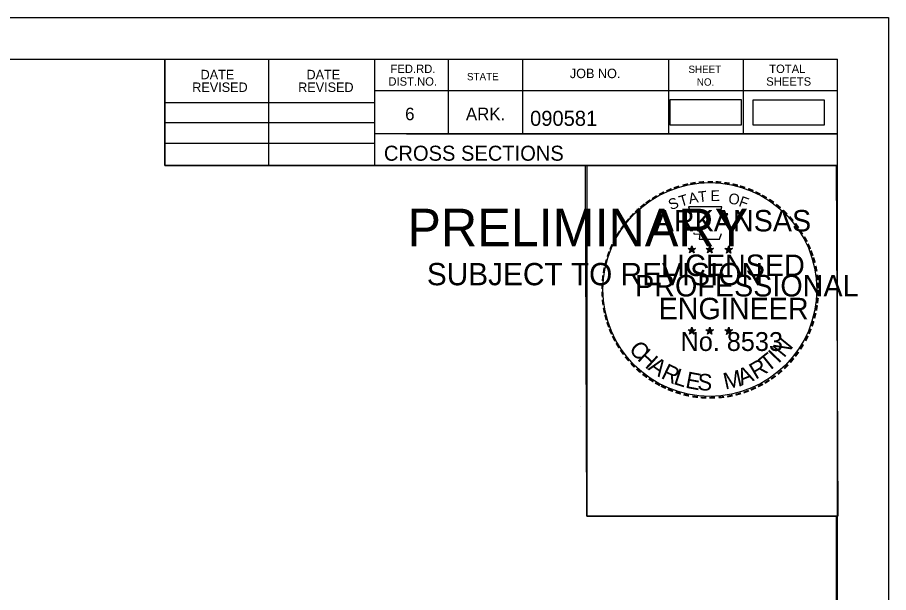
# Model space of a CAD drawing. Extents: x 1322838 to 1324533, y 339903 to 351025.
# Drawn here: x 1323785.5 to 1323866.6, y 342409.6 to 342463.2 of the extents above; entities that cross this region are included whole.
import ezdxf

# ---------------------------------------------------------------- set-up
doc = ezdxf.new("R2010")
doc.units = 0
for name, color, linetype in [('R_Border', 7, 'Continuous'), ('R_Border PE', 7, 'Continuous'), ('R_Border Prem', 7, 'Continuous'), ('R_Drive', 7, 'Continuous'), ('R_No Plot', 7, 'Continuous')]:
    doc.layers.add(name, color=color, linetype=linetype)

msp = doc.modelspace()

# ---------------------------------------------------------------- linework, layer by layer
at = {"layer": 'R_Border'}
for p, q in [((1323545.715, 342459.28), (1323861.895, 342459.28)), ((1323799.255, 342449.4), (1323799.255, 342459.28)), ((1323808.935, 342449.4), (1323808.935, 342459.28)), ((1323818.795, 342459.28), (1323818.795, 342449.4)), ((1323825.635, 342459.28), (1323825.635, 342452.34)), ((1323832.575, 342459.28), (1323832.575, 342452.34)), ((1323846.155, 342459.28), (1323846.155, 342452.34)), ((1323853.095, 342459.28), (1323853.095, 342452.34)), ((1323861.895, 342253.82), (1323861.895, 342459.28)), ((1323861.895, 342456.34), (1323818.795, 342456.34)), ((1323861.895, 342456.36), (1323861.895, 342456.36)), ((1323799.255, 342455.26), (1323818.795, 342455.26)), ((1323799.255, 342453.4), (1323818.795, 342453.4)), ((1323861.895, 342452.34), (1323818.795, 342452.34)), ((1323821.755, 342452.34), (1323861.895, 342452.34)), ((1323799.255, 342451.46), (1323818.795, 342451.46)), ((1323861.895, 342449.4), (1323799.255, 342449.4))]:
    msp.add_line(p, q, dxfattribs=at)
at = {"layer": 'R_Border PE'}
for p, q in [((1323847.98, 342441.656), (1323848.329, 342441.545)), ((1323847.98, 342441.656), (1323848.233, 342441.611)), ((1323847.98, 342441.656), (1323848.217, 342441.534)), ((1323848.113, 342441.248), (1323848.329, 342441.545)), ((1323848.113, 342441.248), (1323848.239, 342441.492)), ((1323848.113, 342441.248), (1323848.327, 342441.465)), ((1323848.329, 342441.91), (1323848.288, 342441.658)), ((1323848.542, 342441.248), (1323848.327, 342441.462)), ((1323848.329, 342441.545), (1323848.329, 342441.91)), ((1323848.329, 342441.91), (1323848.378, 342441.66)), ((1323848.676, 342441.656), (1323848.329, 342441.545)), ((1323848.542, 342441.248), (1323848.329, 342441.545)), ((1323848.676, 342441.656), (1323848.39, 342441.607)), ((1323848.542, 342441.248), (1323848.405, 342441.539)), ((1323848.676, 342441.656), (1323848.472, 342441.554)), ((1323849.65, 342441.656), (1323849.999, 342441.545)), ((1323849.65, 342441.656), (1323849.903, 342441.611)), ((1323849.65, 342441.656), (1323849.887, 342441.534)), ((1323849.783, 342441.248), (1323849.999, 342441.545)), ((1323849.783, 342441.248), (1323849.909, 342441.492)), ((1323849.783, 342441.248), (1323849.997, 342441.465)), ((1323849.999, 342441.91), (1323849.958, 342441.658)), ((1323850.212, 342441.248), (1323849.997, 342441.462)), ((1323849.999, 342441.545), (1323849.999, 342441.91)), ((1323849.999, 342441.91), (1323850.048, 342441.66)), ((1323850.346, 342441.656), (1323849.999, 342441.545)), ((1323850.212, 342441.248), (1323849.999, 342441.545)), ((1323850.346, 342441.656), (1323850.06, 342441.607)), ((1323850.212, 342441.248), (1323850.075, 342441.539)), ((1323850.346, 342441.656), (1323850.142, 342441.554)), ((1323851.414, 342441.644), (1323851.763, 342441.533)), ((1323851.414, 342441.644), (1323851.667, 342441.599)), ((1323851.414, 342441.644), (1323851.651, 342441.522)), ((1323851.547, 342441.236), (1323851.763, 342441.533)), ((1323851.547, 342441.236), (1323851.673, 342441.48)), ((1323851.547, 342441.236), (1323851.761, 342441.453)), ((1323851.763, 342441.898), (1323851.722, 342441.646)), ((1323851.976, 342441.236), (1323851.761, 342441.45)), ((1323851.763, 342441.533), (1323851.763, 342441.898)), ((1323851.763, 342441.898), (1323851.812, 342441.648)), ((1323852.11, 342441.644), (1323851.763, 342441.533)), ((1323851.976, 342441.236), (1323851.763, 342441.533)), ((1323852.11, 342441.644), (1323851.824, 342441.595)), ((1323851.976, 342441.236), (1323851.839, 342441.527)), ((1323852.11, 342441.644), (1323851.906, 342441.542)), ((1323847.976, 342434.083), (1323848.325, 342433.972)), ((1323847.976, 342434.083), (1323848.229, 342434.038)), ((1323847.976, 342434.083), (1323848.213, 342433.961)), ((1323848.109, 342433.675), (1323848.325, 342433.972)), ((1323848.109, 342433.675), (1323848.235, 342433.919)), ((1323848.325, 342434.337), (1323848.284, 342434.085)), ((1323848.325, 342433.972), (1323848.325, 342434.337)), ((1323848.325, 342434.337), (1323848.374, 342434.087)), ((1323848.672, 342434.083), (1323848.325, 342433.972)), ((1323848.538, 342433.675), (1323848.325, 342433.972)), ((1323848.672, 342434.083), (1323848.386, 342434.034)), ((1323848.538, 342433.675), (1323848.401, 342433.966)), ((1323848.672, 342434.083), (1323848.468, 342433.981)), ((1323849.645, 342434.083), (1323849.994, 342433.972)), ((1323849.645, 342434.083), (1323849.898, 342434.038)), ((1323849.645, 342434.083), (1323849.882, 342433.961)), ((1323849.778, 342433.675), (1323849.994, 342433.972)), ((1323849.778, 342433.675), (1323849.904, 342433.919)), ((1323849.994, 342434.337), (1323849.953, 342434.085)), ((1323849.994, 342433.972), (1323849.994, 342434.337)), ((1323849.994, 342434.337), (1323850.043, 342434.087)), ((1323850.341, 342434.083), (1323849.994, 342433.972)), ((1323850.207, 342433.675), (1323849.994, 342433.972)), ((1323850.341, 342434.083), (1323850.055, 342434.034)), ((1323850.207, 342433.675), (1323850.07, 342433.966)), ((1323850.341, 342434.083), (1323850.137, 342433.981)), ((1323851.412, 342434.073), (1323851.761, 342433.962)), ((1323851.412, 342434.073), (1323851.665, 342434.028)), ((1323851.412, 342434.073), (1323851.649, 342433.951)), ((1323851.545, 342433.665), (1323851.761, 342433.962)), ((1323851.545, 342433.665), (1323851.671, 342433.909)), ((1323851.761, 342434.327), (1323851.72, 342434.075)), ((1323851.761, 342433.962), (1323851.761, 342434.327)), ((1323851.761, 342434.327), (1323851.81, 342434.077)), ((1323852.108, 342434.073), (1323851.761, 342433.962)), ((1323851.974, 342433.665), (1323851.761, 342433.962)), ((1323852.108, 342434.073), (1323851.822, 342434.024)), ((1323851.974, 342433.665), (1323851.837, 342433.956)), ((1323852.108, 342434.073), (1323851.904, 342433.971)), ((1323848.109, 342433.675), (1323848.323, 342433.892)), ((1323848.538, 342433.675), (1323848.323, 342433.889)), ((1323849.778, 342433.675), (1323849.992, 342433.892)), ((1323850.207, 342433.675), (1323849.992, 342433.889)), ((1323851.545, 342433.665), (1323851.759, 342433.882)), ((1323851.974, 342433.665), (1323851.759, 342433.879))]:
    msp.add_line(p, q, dxfattribs=at)
for points in [[(1323848.021, 342445.534), (1323848.29, 342444.707)], [(1323851.532, 342444.612), (1323851.674, 342444.896), (1323850.989, 342444.872), (1323851.137, 342445.534), (1323848.021, 342445.534)], [(1323848.513, 342443.111), (1323848.513, 342443.024), (1323849.076, 342443.005), (1323849.022, 342442.532), (1323850.892, 342442.532), (1323851.093, 342443.068)], [(1323848.329, 342441.91), (1323848.542, 342441.248), (1323847.98, 342441.656), (1323848.676, 342441.656), (1323848.113, 342441.248), (1323848.329, 342441.91)], [(1323849.999, 342441.91), (1323850.212, 342441.248), (1323849.65, 342441.656), (1323850.346, 342441.656), (1323849.783, 342441.248), (1323849.999, 342441.91)], [(1323851.763, 342441.898), (1323851.976, 342441.236), (1323851.414, 342441.644), (1323852.11, 342441.644), (1323851.547, 342441.236), (1323851.763, 342441.898)], [(1323848.325, 342434.337), (1323848.538, 342433.675), (1323847.976, 342434.083), (1323848.672, 342434.083), (1323848.109, 342433.675), (1323848.325, 342434.337)], [(1323849.994, 342434.337), (1323850.207, 342433.675), (1323849.645, 342434.083), (1323850.341, 342434.083), (1323849.778, 342433.675), (1323849.994, 342434.337)], [(1323851.761, 342434.327), (1323851.974, 342433.665), (1323851.412, 342434.073), (1323852.108, 342434.073), (1323851.545, 342433.665), (1323851.761, 342434.327)]]:
    msp.add_lwpolyline(points, dxfattribs=at)
for centre, radius in [((1323848.328, 342441.544), 0.172), ((1323848.328, 342441.544), 0.145), ((1323848.328, 342441.544), 0.116), ((1323848.328, 342441.544), 0.0991), ((1323848.328, 342441.544), 0.0747), ((1323848.328, 342441.544), 0.0495), ((1323848.328, 342441.544), 0.0296), ((1323849.998, 342441.544), 0.172), ((1323849.998, 342441.544), 0.145), ((1323849.998, 342441.544), 0.116), ((1323849.998, 342441.544), 0.0991), ((1323849.998, 342441.544), 0.0747), ((1323849.998, 342441.544), 0.0495), ((1323849.998, 342441.544), 0.0296), ((1323851.762, 342441.532), 0.172), ((1323851.762, 342441.532), 0.145), ((1323851.762, 342441.532), 0.116), ((1323851.762, 342441.532), 0.0991), ((1323851.762, 342441.532), 0.0747), ((1323851.762, 342441.532), 0.0495), ((1323851.762, 342441.532), 0.0296), ((1323848.324, 342433.971), 0.172), ((1323848.324, 342433.971), 0.145), ((1323848.324, 342433.971), 0.116), ((1323848.324, 342433.971), 0.0991), ((1323848.324, 342433.971), 0.0747), ((1323848.324, 342433.971), 0.0495), ((1323848.324, 342433.971), 0.0296), ((1323849.993, 342433.971), 0.172), ((1323849.993, 342433.971), 0.145), ((1323849.993, 342433.971), 0.116), ((1323849.993, 342433.971), 0.0991), ((1323849.993, 342433.971), 0.0747), ((1323849.993, 342433.971), 0.0495), ((1323849.993, 342433.971), 0.0296), ((1323851.76, 342433.961), 0.172), ((1323851.76, 342433.961), 0.145), ((1323851.76, 342433.961), 0.116), ((1323851.76, 342433.961), 0.0991), ((1323851.76, 342433.961), 0.0747), ((1323851.76, 342433.961), 0.0495), ((1323851.76, 342433.961), 0.0296)]:
    msp.add_circle(centre, radius, dxfattribs=at)
at = {"layer": 'R_Drive'}
for points in [[(1323846.285, 342453.185), (1323852.968, 342453.185), (1323852.968, 342455.496), (1323846.285, 342455.496)], [(1323853.999, 342453.174), (1323860.682, 342453.174), (1323860.682, 342455.485), (1323853.999, 342455.485)]]:
    msp.add_lwpolyline(points, close=True, dxfattribs=at)
at = {"layer": 'R_No Plot'}
for p, q in [((1323533.315, 342463.175), (1323866.648, 342463.175)), ((1323837.93, 342426.945), (1323837.93, 342426.945))]:
    msp.add_line(p, q, dxfattribs=at)
for points in [[(1323533.308, 342463.175), (1323866.648, 342463.175), (1323866.648, 342249.837), (1323533.308, 342249.837)], [(1323779.635, 342459.28), (1323799.255, 342459.28), (1323799.255, 342449.4), (1323815.368, 342449.4), (1323838.567, 342449.4), (1323838.567, 342416.73), (1323861.775, 342416.73), (1323861.895, 342253.82), (1323545.715, 342253.82), (1323545.715, 342459.28)], [(1323838.427, 342449.4), (1323861.775, 342449.4), (1323861.915, 342416.73), (1323838.567, 342416.73)]]:
    msp.add_lwpolyline(points, close=True, dxfattribs=at)
msp.add_circle((1323850.007, 342437.84), 9.952, dxfattribs=at)

# ---------------------------------------------------------------- texts
at = {"layer": 'R_Border'}
for s, height, p in [('DATE', 0.8792, (1323802.593, 342457.417)), ('DATE', 0.8792, (1323812.453, 342457.417)), ('FED.RD.', 0.7819, (1323820.275, 342458)), ('JOB NO.', 0.8792, (1323836.975, 342457.52)), ('SHEET', 0.684, (1323848.015, 342458)), ('TOTAL', 0.7819, (1323855.535, 342458)), ('DIST.NO.', 0.7819, (1323820.075, 342456.82)), ('STATE', 0.684, (1323827.395, 342457.32)), ('NO.', 0.684, (1323848.795, 342456.82)), ('SHEETS', 0.7819, (1323855.255, 342456.82)), ('REVISED', 0.8792, (1323801.813, 342456.237)), ('REVISED', 0.8792, (1323811.673, 342456.237)), ('6', 1.172, (1323821.635, 342453.6)), ('ARK.', 1.1723, (1323827.295, 342453.6)), ('090581', 1.4, (1323833.271, 342453.08)), ('CROSS SECTIONS', 1.4, (1323819.659, 342449.831))]:
    msp.add_text(s, height=height, rotation=360, dxfattribs=at).set_placement(p)
at = {"layer": 'R_Border PE'}
for s, height, rotation, p in [('-', 1.6, 13.63015, (1323847.519, 342446.902)), ('-', 1.6, 10.21935, (1323848.197, 342447.064)), ('-', 1.6, 5.89682, (1323848.926, 342447.174)), ('-', 1.6, 0.18623, (1323849.698, 342447.246)), ('-', 1.6, 357.74304, (1323850.421, 342447.233)), ('-', 1.6, 352.16172, (1323851.165, 342447.177)), ('-', 1.6, 347.20489, (1323851.884, 342447.063)), ('-', 1.6, 28.79182, (1323845.502, 342446.075)), ('-', 1.6, 24.30721, (1323846.135, 342446.392)), ('-', 1.6, 19.17608, (1323846.769, 342446.661)), ('T', 1, 6.02276, (1323848.965, 342445.96)), ('E', 1, 0.83234, (1323850.07, 342446.07)), ('-', 1.6, 342.3362, (1323852.519, 342446.908)), ('-', 1.6, 337.85509, (1323853.254, 342446.685)), ('-', 1.6, 334.12109, (1323853.885, 342446.414)), ('-', 1.6, 36.23174, (1323844.327, 342445.31)), ('-', 1.6, 34.06357, (1323844.905, 342445.705)), ('S', 1, 21.59401, (1323846.376, 342445.212)), ('T', 1, 16.4036, (1323847.29, 342445.543)), ('A', 1, 11.21318, (1323848.116, 342445.794)), ('O', 1, 350.4515, (1323851.674, 342445.86)), ('F', 1, 340.07066, (1323852.628, 342445.632)), ('-', 1.6, 329.64089, (1323854.464, 342446.131)), ('-', 1.6, 325.86266, (1323855.107, 342445.77)), ('-', 1.6, 42.96224, (1323843.418, 342444.515)), ('-', 1.6, 38.95066, (1323843.851, 342444.932)), ('ARKANSAS', 2, 360, (1323844.874, 342443.246)), ('-', 1.6, 320.52971, (1323855.717, 342445.344)), ('-', 1.6, 315.57859, (1323856.316, 342444.856)), ('-', 1.6, 50.61417, (1323842.567, 342443.551)), ('-', 1.6, 48.42305, (1323842.97, 342444.037)), ('-', 1.6, 309.87973, (1323856.885, 342444.306)), ('-', 1.6, 54.23247, (1323842.154, 342442.984)), ('-', 1.6, 306.65218, (1323857.41, 342443.704)), ('-', 1.6, 58.07063, (1323841.829, 342442.457)), ('-', 1.4, 303.67529, (1323857.896, 342443.136)), ('-', 1.6, 67.77427, (1323841.257, 342441.232)), ('-', 1.6, 62.87135, (1323841.516, 342441.843)), ('-', 1.6, 299.66835, (1323858.215, 342442.529)), ('-', 1.6, 294.66279, (1323858.539, 342441.917)), ('-', 1.6, 72.39447, (1323841.038, 342440.602)), ('DWB', 0.01, 360, (1323848.316, 342441.539)), ('DWB', 0.01, 360, (1323849.986, 342441.539)), ('DWB', 0.01, 360, (1323851.75, 342441.529)), ('-', 1.6, 290.57283, (1323858.796, 342441.34)), ('-', 1.6, 75.46096, (1323840.841, 342439.888)), ('LICENSED', 2, 360, (1323845.472, 342439.097)), ('-', 1.6, 285.12326, (1323859.03, 342440.76)), ('-', 1.6, 81.20126, (1323840.709, 342439.175)), ('-', 1.6, 280.54934, (1323859.23, 342440.018)), ('-', 1.6, 85.18634, (1323840.633, 342438.484)), ('PROFESSIONAL', 2, 360, (1323843.048, 342437.193)), ('-', 1.6, 276.59616, (1323859.392, 342439.25)), ('-', 1.6, 89.06224, (1323840.608, 342437.783)), ('-', 1.6, 274.33011, (1323859.452, 342438.528)), ('-', 1.6, 94.19588, (1323840.643, 342437.058)), ('-', 1.6, 269.94067, (1323859.486, 342437.896)), ('-', 1.6, 98.94793, (1323840.715, 342436.391)), ('ENGINEER', 2, 360, (1323845.235, 342435.068)), ('-', 1.6, 260.99529, (1323859.396, 342436.576)), ('-', 1.6, 263.5172, (1323859.467, 342437.23)), ('-', 1.6, 101.71495, (1323840.85, 342435.658)), ('-', 1.6, 255.7626, (1323859.286, 342435.898)), ('-', 1.6, 105.45785, (1323841.012, 342435.063)), ('-', 1.6, 109.08742, (1323841.227, 342434.432)), ('-', 1.6, 252.86809, (1323859.105, 342435.178)), ('-', 1.6, 114.06432, (1323841.481, 342433.836)), ('DWB', 0.01, 360, (1323848.312, 342433.967)), ('DWB', 0.01, 360, (1323849.981, 342433.967)), ('DWB', 0.01, 360, (1323851.748, 342433.957)), ('-', 1.6, 247.88866, (1323858.882, 342434.505)), ('-', 1.6, 115.72885, (1323841.786, 342433.218)), ('No. 8533', 1.757, 360, (1323847.278, 342432.117)), ('N', 1.54, 50.78344, (1323856.914, 342431.416)), ('-', 1.6, 244.61971, (1323858.62, 342433.876)), ('-', 1.6, 120.44712, (1323842.143, 342432.632)), ('C', 1.54, 309.95483, (1323842.4, 342432.263)), ('H', 1.54, 317.38726, (1323843.185, 342431.326)), ('-', 1.6, 239.07125, (1323858.226, 342433.124)), ('-', 1.6, 125.89344, (1323842.546, 342432.071)), ('-', 1.6, 130.71812, (1323843.008, 342431.519)), ('T', 1.54, 38.42805, (1323855.38, 342430.086)), ('I', 1.54, 46.30332, (1323856.392, 342430.896)), ('-', 1.6, 231.25377, (1323857.394, 342431.905)), ('-', 1.6, 233.84524, (1323857.824, 342432.471)), ('-', 1.6, 134.22381, (1323843.525, 342430.974)), ('A', 1.54, 325.55777, (1323844.18, 342430.422)), ('R', 1.54, 334.31873, (1323845.378, 342429.621)), ('R', 1.54, 30.55277, (1323854.267, 342429.424)), ('-', 1.6, 225.76533, (1323856.915, 342431.341)), ('-', 1.6, 138.93382, (1323844.05, 342430.51)), ('-', 1.6, 144.64634, (1323844.606, 342430.104)), ('L', 1.54, 342.19401, (1323846.548, 342429.065)), ('E', 1.54, 349.33121, (1323847.665, 342428.703)), ('S', 1.54, 356.46841, (1323848.818, 342428.482)), ('M', 1.54, 12.44038, (1323851.439, 342428.516)), ('A', 1.54, 21.7918, (1323852.935, 342428.873)), ('-', 1.6, 215.73633, (1323855.844, 342430.36)), ('-', 1.6, 221.08509, (1323856.393, 342430.832)), ('-', 1.6, 148.08978, (1323845.167, 342429.733)), ('-', 1.6, 151.57039, (1323845.746, 342429.408)), ('-', 1.6, 207.35684, (1323854.752, 342429.627)), ('-', 1.6, 212.24909, (1323855.31, 342429.973)), ('-', 1.6, 154.60019, (1323846.268, 342429.161)), ('-', 1.6, 158.56121, (1323846.892, 342428.907)), ('-', 1.6, 162.79826, (1323847.579, 342428.694)), ('-', 1.6, 195.47429, (1323852.832, 342428.793)), ('-', 1.6, 200.71842, (1323853.509, 342429.035)), ('-', 1.6, 204.25161, (1323854.128, 342429.308)), ('-', 1.6, 167.55551, (1323848.294, 342428.53)), ('-', 1.6, 173.11546, (1323849.066, 342428.42)), ('-', 1.6, 176.51827, (1323849.814, 342428.367)), ('-', 1.6, 181.59176, (1323850.558, 342428.386)), ('-', 1.6, 185.81666, (1323851.367, 342428.462)), ('-', 1.6, 191.28576, (1323852.103, 342428.594))]:
    msp.add_text(s, height=height, rotation=rotation, dxfattribs=at).set_placement(p)
at = {"layer": 'R_Border Prem'}
for s, height, p in [('PRELIMINARY', 3.5, (1323821.847, 342441.864)), ('DWB', 0.01, (1323822.593, 342443.713)), ('SUBJECT TO REVISION', 2.07511, (1323823.656, 342438.235))]:
    msp.add_text(s, height=height, rotation=360, dxfattribs=at).set_placement(p)

doc.saveas('drawing.dxf')
